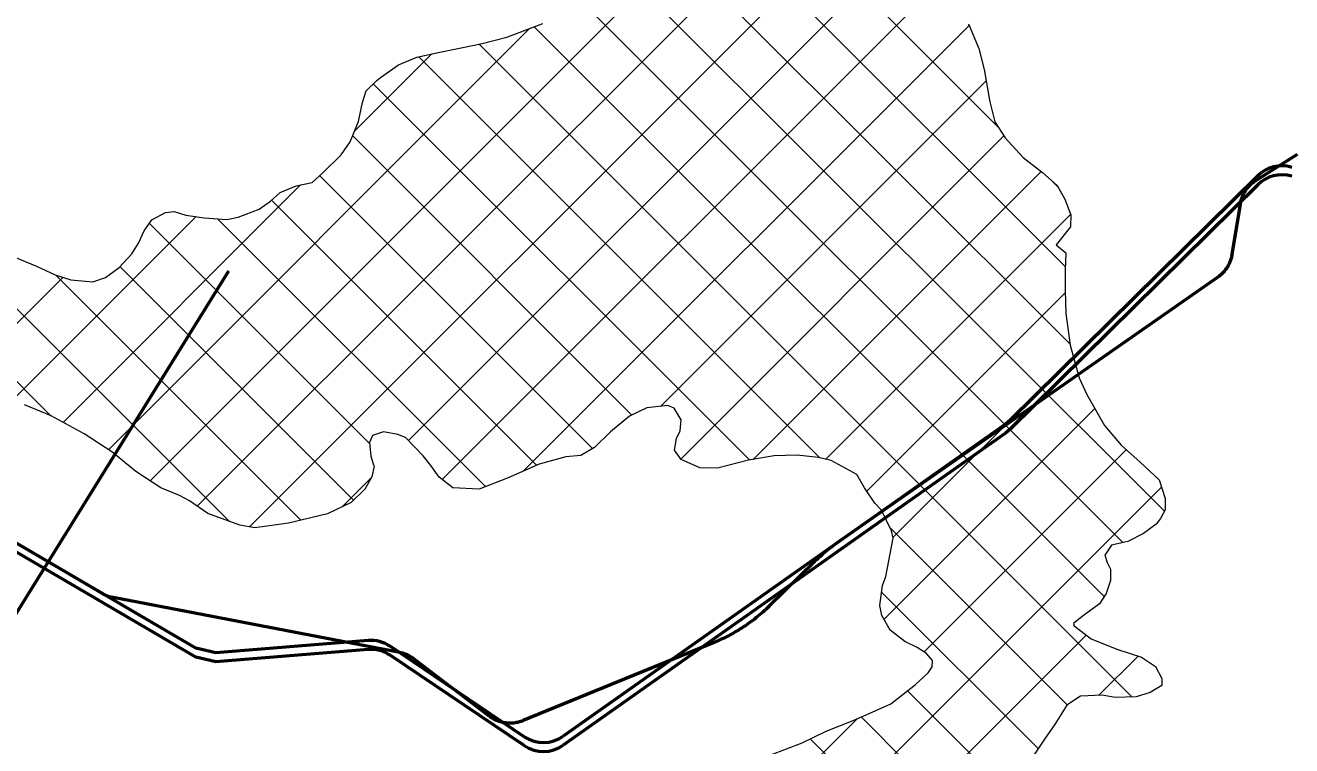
# Model space of a CAD drawing. Extents: x -1643653 to 4543381, y 1624270 to 13878484.
# Drawn here: x 683892 to 687587, y 8942706 to 8944809 of the extents above; entities that cross this region are included whole.
import ezdxf

# ---------------------------------------------------------------- set-up
doc = ezdxf.new("R2010")
doc.units = 0
doc.header["$LTSCALE"] = 200
for name, color, linetype, lineweight in [('1', 7, 'Continuous', 13), ('27', 7, 'Continuous', 53), ('28', 7, 'Continuous', 53), ('29', 7, 'Continuous', 13), ('31', 7, 'Continuous', 53), ('60', 7, 'Continuous', 53)]:
    doc.layers.add(name, color=color, linetype=linetype, lineweight=lineweight)

msp = doc.modelspace()

# ---------------------------------------------------------------- linework, layer by layer
at = {"layer": '1', "lineweight": 25}
msp.add_spline([(814781, 9009175.5), (814787.2, 9009173.4), (814796.9, 9009173.4), (814799.4, 9009172.4), (814805.1, 9009174.5), (814805.6, 9009176.5), (814811.7, 9009179.5), (814811.7, 9009179.5), (814801.5, 9009181), (814790.7, 9009181.5), (814784.1, 9009183.1), (814777.4, 9009185.1), (814778.4, 9009175.5)], degree=3, dxfattribs=at)
at = {"layer": '27'}
for points in [[(687603.3, 8944432.1), (687481.9, 8944355), (687479.5, 8944353.5), (687477.2, 8944351.9), (687474.9, 8944350.2), (687472.7, 8944348.4), (687470.5, 8944346.6), (687468.4, 8944344.8), (687466.3, 8944342.8), (687464.3, 8944340.8), (687462.4, 8944338.8), (687460.5, 8944336.7), (687458.6, 8944334.6), (687456.8, 8944332.4), (687455.1, 8944330.1), (687453.5, 8944327.8), (687451.9, 8944325.5), (687450.4, 8944323.1), (687448.9, 8944320.7), (687447.5, 8944318.2), (687446.2, 8944315.7), (687445, 8944313.1), (687443.8, 8944310.6), (687442.7, 8944307.9), (687441.7, 8944305.3), (687440.8, 8944302.7), (687439.9, 8944300), (687439.1, 8944297.2), (687438.4, 8944294.5), (687437.8, 8944291.8), (687437.2, 8944289), (687436.8, 8944286.5), (687413.1, 8944139.6), (687412.6, 8944136.8), (687412, 8944134.1), (687411.4, 8944131.3), (687410.7, 8944128.6), (687409.9, 8944125.9), (687409, 8944123.2), (687408, 8944120.5), (687407, 8944117.9), (687405.9, 8944115.3), (687404.7, 8944112.7), (687403.5, 8944110.2), (687402.2, 8944107.7), (687400.8, 8944105.2), (687399.3, 8944102.8), (687397.8, 8944100.4), (687396.2, 8944098.1), (687394.5, 8944095.8)], [(687603.3, 8944432.1), (687481.9, 8944355), (687479.5, 8944353.5), (687477.2, 8944351.9), (687474.9, 8944350.2), (687472.7, 8944348.4), (687470.5, 8944346.6), (687468.4, 8944344.8), (687466.3, 8944342.8), (687464.3, 8944340.8), (687462.4, 8944338.8), (687460.5, 8944336.7), (687458.6, 8944334.6), (687456.8, 8944332.4), (687455.1, 8944330.1), (687453.5, 8944327.8), (687451.9, 8944325.5), (687450.4, 8944323.1), (687448.9, 8944320.7), (687447.5, 8944318.2), (687446.2, 8944315.7), (687445, 8944313.1), (687443.8, 8944310.6), (687442.7, 8944307.9), (687441.7, 8944305.3), (687440.8, 8944302.7), (687439.9, 8944300), (687439.1, 8944297.2), (687438.4, 8944294.5), (687437.8, 8944291.8), (687437.2, 8944289), (687436.8, 8944286.5), (687413.1, 8944139.6), (687412.6, 8944136.8), (687412, 8944134.1), (687411.4, 8944131.3), (687410.7, 8944128.6), (687409.9, 8944125.9), (687409, 8944123.2), (687408, 8944120.5), (687407, 8944117.9), (687405.9, 8944115.3), (687404.7, 8944112.7), (687403.5, 8944110.2), (687402.2, 8944107.7), (687400.8, 8944105.2), (687399.3, 8944102.8), (687397.8, 8944100.4), (687396.2, 8944098.1), (687394.5, 8944095.8)], [(687394.5, 8944095.8), (687392.8, 8944093.5), (687391, 8944091.3), (687389.2, 8944089.2), (687387.3, 8944087.1), (687385.3, 8944085.1), (687383.3, 8944083.1), (687381.2, 8944081.2), (687379.1, 8944079.3), (687376.9, 8944077.5), (687374.7, 8944075.8), (687372.4, 8944074.1), (687371.6, 8944073.6), (686259.7, 8943297), (686254.5, 8943293.3), (686249.4, 8943289.6), (686244.4, 8943285.8), (686239.3, 8943282), (686234.4, 8943278.1), (686229.5, 8943274.1), (686224.6, 8943270.1), (686219.8, 8943266), (686215, 8943261.8), (686210.3, 8943257.6), (686205.6, 8943253.3), (686201, 8943249), (686196.5, 8943244.6), (686195.8, 8943244), (686062.9, 8943113.5), (686058.3, 8943109.1), (686053.7, 8943104.8), (686049.1, 8943100.5), (686044.4, 8943096.3), (686039.6, 8943092.1), (686034.8, 8943088), (686029.9, 8943083.9), (686025, 8943080), (686020.1, 8943076.1), (686015, 8943072.2), (686010, 8943068.4), (686004.9, 8943064.7), (685999.7, 8943061), (685994.5, 8943057.4), (685989.3, 8943053.9), (685984, 8943050.4), (685978.6, 8943047), (685973.3, 8943043.7), (685967.8, 8943040.4), (685962.4, 8943037.2), (685956.9, 8943034.1), (685951.3, 8943031.1), (685945.8, 8943028.1), (685940.2, 8943025.2), (685934.5, 8943022.3), (685928.8, 8943019.5), (685923.1, 8943016.8), (685917.3, 8943014.2), (685911.6, 8943011.7), (685905.8, 8943009.2), (685902.2, 8943007.7), (685344.7, 8942779.4), (685342.1, 8942778.4), (685339.4, 8942777.4), (685336.8, 8942776.5), (685334, 8942775.7), (685331.3, 8942775), (685328.6, 8942774.3), (685325.8, 8942773.8), (685323, 8942773.3), (685320.2, 8942772.8), (685317.4, 8942772.5), (685314.6, 8942772.2), (685311.8, 8942772.1), (685308.9, 8942772), (685306.1, 8942771.9), (685303.3, 8942772), (685300.5, 8942772.2), (685297.6, 8942772.4), (685294.8, 8942772.7), (685292, 8942773.1), (685289.2, 8942773.5), (685286.5, 8942774.1), (685283.7, 8942774.7), (685281, 8942775.4), (685278.2, 8942776.1), (685275.5, 8942777), (685272.8, 8942777.9), (685270.2, 8942778.9), (685267.6, 8942780), (685265, 8942781.1), (685262.5, 8942782.3), (685259.9, 8942783.6), (685257.5, 8942785), (685255, 8942786.4), (685252.6, 8942787.9), (685250.3, 8942789.5), (685248, 8942791.1), (685246.3, 8942792.4), (685026.5, 8942959.6), (685024.2, 8942961.3), (685021.9, 8942962.9)], [(687394.5, 8944095.8), (687392.8, 8944093.5), (687391, 8944091.3), (687389.2, 8944089.2), (687387.3, 8944087.1), (687385.3, 8944085.1), (687383.3, 8944083.1), (687381.2, 8944081.2), (687379.1, 8944079.3), (687376.9, 8944077.5), (687374.7, 8944075.8), (687372.4, 8944074.1), (687371.6, 8944073.6), (686259.7, 8943297), (686254.5, 8943293.3), (686249.4, 8943289.6), (686244.4, 8943285.8), (686239.3, 8943282), (686234.4, 8943278.1), (686229.5, 8943274.1), (686224.6, 8943270.1), (686219.8, 8943266), (686215, 8943261.8), (686210.3, 8943257.6), (686205.6, 8943253.3), (686201, 8943249), (686196.5, 8943244.6), (686195.8, 8943244), (686062.9, 8943113.5), (686058.3, 8943109.1), (686053.7, 8943104.8), (686049.1, 8943100.5), (686044.4, 8943096.3), (686039.6, 8943092.1), (686034.8, 8943088), (686029.9, 8943083.9), (686025, 8943080), (686020.1, 8943076.1), (686015, 8943072.2), (686010, 8943068.4), (686004.9, 8943064.7), (685999.7, 8943061), (685994.5, 8943057.4), (685989.3, 8943053.9), (685984, 8943050.4), (685978.6, 8943047), (685973.3, 8943043.7), (685967.8, 8943040.4), (685962.4, 8943037.2), (685956.9, 8943034.1), (685951.3, 8943031.1), (685945.8, 8943028.1), (685940.2, 8943025.2), (685934.5, 8943022.3), (685928.8, 8943019.5), (685923.1, 8943016.8), (685917.3, 8943014.2), (685911.6, 8943011.7), (685905.8, 8943009.2), (685902.2, 8943007.7), (685344.7, 8942779.4), (685342.1, 8942778.4), (685339.4, 8942777.4), (685336.8, 8942776.5), (685334, 8942775.7), (685331.3, 8942775), (685328.6, 8942774.3), (685325.8, 8942773.8), (685323, 8942773.3), (685320.2, 8942772.8), (685317.4, 8942772.5), (685314.6, 8942772.2), (685311.8, 8942772.1), (685308.9, 8942772), (685306.1, 8942771.9), (685303.3, 8942772), (685300.5, 8942772.2), (685297.6, 8942772.4), (685294.8, 8942772.7), (685292, 8942773.1), (685289.2, 8942773.5), (685286.5, 8942774.1), (685283.7, 8942774.7), (685281, 8942775.4), (685278.2, 8942776.1), (685275.5, 8942777), (685272.8, 8942777.9), (685270.2, 8942778.9), (685267.6, 8942780), (685265, 8942781.1), (685262.5, 8942782.3), (685259.9, 8942783.6), (685257.5, 8942785), (685255, 8942786.4), (685252.6, 8942787.9), (685250.3, 8942789.5), (685248, 8942791.1), (685246.3, 8942792.4), (685026.5, 8942959.6), (685024.2, 8942961.3), (685021.9, 8942962.9)], [(685021.9, 8942962.9), (685019.5, 8942964.4), (685017.1, 8942965.9), (685014.7, 8942967.3), (685012.2, 8942968.7), (685009.7, 8942970), (685007.1, 8942971.2), (685004.5, 8942972.3), (685001.9, 8942973.3), (684999.2, 8942974.3), (684996.5, 8942975.2), (684993.8, 8942976.1), (684991.1, 8942976.8), (684988.4, 8942977.5), (684985.6, 8942978.1), (684984.8, 8942978.2), (684148.5, 8943138.4), (684145.8, 8943139), (684143, 8943139.6), (684140.3, 8943140.3), (684137.6, 8943141.1), (684134.9, 8943142), (684132.2, 8943143), (684129.6, 8943144), (684127, 8943145.1), (684124.4, 8943146.3), (684121.9, 8943147.5), (684119.4, 8943148.9), (684116.9, 8943150.2), (684116.8, 8943150.3), (683794.5, 8943339.1)], [(685021.9, 8942962.9), (685019.5, 8942964.4), (685017.1, 8942965.9), (685014.7, 8942967.3), (685012.2, 8942968.7), (685009.7, 8942970), (685007.1, 8942971.2), (685004.5, 8942972.3), (685001.9, 8942973.3), (684999.2, 8942974.3), (684996.5, 8942975.2), (684993.8, 8942976.1), (684991.1, 8942976.8), (684988.4, 8942977.5), (684985.6, 8942978.1), (684984.8, 8942978.2), (684148.5, 8943138.4), (684145.8, 8943139), (684143, 8943139.6), (684140.3, 8943140.3), (684137.6, 8943141.1), (684134.9, 8943142), (684132.2, 8943143), (684129.6, 8943144), (684127, 8943145.1), (684124.4, 8943146.3), (684121.9, 8943147.5), (684119.4, 8943148.9), (684116.9, 8943150.2), (684116.8, 8943150.3), (683794.5, 8943339.1)]]:
    msp.add_lwpolyline(points, dxfattribs=at)
at = {"layer": '28'}
for p, q in [((685348.3, 8942732.7), (684956.7, 8942996.6)), ((685348.3, 8942732.7), (684956.7, 8942996.6)), ((685348.3, 8942706.5), (684956.7, 8942970.4))]:
    msp.add_line(p, q, dxfattribs=at)
for points in [[(684892.7, 8943013.3), (684448.1, 8942977.3), (684389.5, 8942990.6), (683513.2, 8943503.8), (683428.9, 8943511.6), (683149.4, 8943411.2), (683078.6, 8943412.4), (681940.2, 8943865.5), (681879.7, 8943935.8), (681729.7, 8944583.6), (681692.2, 8944641.1), (681259.8, 8944964.5), (681194.6, 8944999.3), (680745, 8945156.4), (680324.2, 8945303.6)], [(684892.7, 8943013.3), (684448.1, 8942977.3), (684389.5, 8942990.6), (683513.2, 8943503.8), (683428.9, 8943511.6), (683149.4, 8943411.2), (683078.6, 8943412.4), (681940.2, 8943865.5), (681879.7, 8943935.8), (681729.7, 8944583.6), (681692.2, 8944641.1), (681259.8, 8944964.5), (681194.6, 8944999.3), (680745, 8945156.4), (680324.2, 8945303.6)], [(684892.7, 8942987.2), (684448.1, 8942951.1), (684389.5, 8942964.5), (683513.2, 8943477.6), (683428.9, 8943485.5), (683149.4, 8943385.1), (683078.6, 8943386.3), (681940.2, 8943839.3), (681879.7, 8943909.7), (681729.7, 8944557.4), (681692.2, 8944614.9), (681259.8, 8944938.4), (681194.6, 8944973.1), (680745, 8945130.3), (680324.2, 8945277.4)], [(687488.3, 8944369.6), (686765.2, 8943655.5), (686752.6, 8943644.9), (686548.5, 8943500.9), (685461.9, 8942733.9)], [(687488.3, 8944369.6), (686765.2, 8943655.5), (686752.6, 8943644.9), (686548.5, 8943500.9), (685461.9, 8942733.9)], [(687488.3, 8944343.4), (686765.2, 8943629.3), (686752.6, 8943618.8), (686548.5, 8943474.7), (685461.9, 8942707.7)]]:
    msp.add_lwpolyline(points, dxfattribs=at)
for centre, major_axis, ratio, start_param, end_param in [((687558.5, 8944298.4), (-71.2, -70.3), 0.999552, 3.640357, 4.712389), ((687558.5, 8944298.4), (-71.2, -70.3), 0.999552, 3.640357, 4.712389), ((687558.5, 8944272.3), (-71.2, -70.3), 0.999552, 3.640357, 4.712389), ((684900.8, 8942913.7), (-80.1, 59.9), 1, 4.761623, 5.435577), ((684900.8, 8942913.7), (-80.1, 59.9), 1, 4.761623, 5.435577), ((684900.8, 8942887.5), (-80.1, 59.9), 1, 4.761623, 5.435577), ((685404.2, 8942815.6), (80.1, -59.9), 1, 4.761623, 5.969265), ((685404.2, 8942815.6), (80.1, -59.9), 1, 4.761623, 5.969265), ((685404.2, 8942789.4), (80.1, -59.9), 1, 4.761623, 5.969265)]:
    msp.add_ellipse(centre, major_axis=major_axis, ratio=ratio, start_param=start_param, end_param=end_param, dxfattribs=at)
at = {"layer": '29'}
for p, q in [((686940.7, 8943877.8), (684860.8, 8945957.7)), ((687215.9, 8943390.4), (684666.1, 8945940.2)), ((686732.4, 8944510.3), (685324.5, 8945918.2)), ((686927.1, 8944103.5), (685150.8, 8945879.8)), ((684256.4, 8943479.4), (686415.4, 8945638.4)), ((684394.1, 8943405), (686451.8, 8945462.7)), ((684546.5, 8943345.2), (686505, 8945303.7)), ((685010.6, 8943597.2), (686448.6, 8945035.2)), ((687094.8, 8943299.4), (685427.6, 8944966.6)), ((685108.7, 8943483.1), (686551.8, 8944926.3)), ((684135.1, 8943570.2), (685364.9, 8944800)), ((685345.1, 8943507.4), (686646, 8944808.4)), ((687040.4, 8943141.7), (685377.2, 8944804.8)), ((684853.8, 8944501.1), (685078.1, 8944725.4)), ((687121.1, 8942848.8), (685216.2, 8944753.7)), ((686211.1, 8943546.7), (685040.7, 8944717.1)), ((686005.5, 8943540.2), (684907.8, 8944637.9)), ((685746.7, 8943696.9), (686696.1, 8944646.4)), ((685662.1, 8943671.4), (684847.6, 8944485.9)), ((685804.9, 8943543), (686748, 8944486.1)), ((685547.7, 8943573.7), (684751.5, 8944369.8)), ((686015.9, 8943541.9), (686856.5, 8944382.4)), ((686906, 8944336.7), (686885.8, 8944356.9)), ((684002.4, 8943649.7), (684695.5, 8944342.8)), ((685384.3, 8943524.9), (684610.6, 8944298.6)), ((683968, 8943668.4), (683387.6, 8944248.9)), ((683849.4, 8943708.8), (684391.2, 8944250.6)), ((685234.7, 8943462.4), (684453.1, 8944244)), ((686228.6, 8943542.4), (686942.5, 8944256.3)), ((684897, 8943587.9), (684254.4, 8944230.6)), ((684487.2, 8943361.4), (683657.7, 8944190.9)), ((684849.8, 8943423.1), (684168.3, 8944104.5)), ((683221.8, 8943293.3), (684001.6, 8944073.2)), ((684696.1, 8943364.6), (683981.2, 8944079.5)), ((686347.7, 8943449.4), (686926.7, 8944028.4)), ((686424.1, 8943313.6), (686950.6, 8943840.2)), ((686397.9, 8943075.3), (687013.2, 8943690.6)), ((686514.6, 8942979.8), (687104.7, 8943570)), ((684817.7, 8943404.3), (684903.5, 8943490.1)), ((683976.1, 8940229.3), (687208, 8943461.1)), ((686932.5, 8942825.3), (686415, 8943342.8)), ((686847.8, 8942697.8), (686390.9, 8943154.8)), ((686607.7, 8942648.7), (686988.2, 8943029.3)), ((687024.2, 8942853.1), (687139.2, 8942968.1)), ((686732.1, 8942601.4), (686466.8, 8942866.8)), ((683930.2, 8940395.5), (686319.9, 8942785.2)), ((686467.9, 8942653.5), (686331.2, 8942790.2)), ((686454.9, 8942454.3), (686182.8, 8942726.4))]:
    msp.add_line(p, q, dxfattribs=at)
at = {"layer": '29', "lineweight": 53}
for p, q in [((687488.3, 8944369.6), (686765.2, 8943655.5)), ((684389.5, 8942990.6), (683513.2, 8943503.8)), ((684892.7, 8943013.3), (684448.1, 8942977.3)), ((685348.3, 8942732.7), (684956.7, 8942996.6))]:
    msp.add_line(p, q, dxfattribs=at)
at = {"layer": '29'}
for points in [[(683864, 8944131.3), (683924.9, 8944105.7), (683979.4, 8944080.1), (684025, 8944065.9), (684089.8, 8944060.6), (684126.7, 8944073.1), (684166.1, 8944102.2), (684203.1, 8944141.4), (684222.3, 8944173.1), (684239, 8944208.5), (684262, 8944241.5), (684301.4, 8944262.9), (684326.8, 8944265.3), (684361.1, 8944255), (684414.3, 8944247.2), (684480.4, 8944241.8), (684513.4, 8944249.3), (684574.5, 8944271.9), (684607.6, 8944295.9), (684635.6, 8944321.2), (684682.7, 8944340), (684729.7, 8944350), (684760.3, 8944377.8), (684813.8, 8944430.9), (684840.7, 8944468.9), (684865, 8944528.5), (684876.7, 8944583.1), (684887, 8944617.3), (684917.6, 8944647.6), (684929.1, 8944656.5), (684981.3, 8944693.1), (685034.7, 8944715.7), (685102.1, 8944730.7), (685164.3, 8944743.1), (685225.3, 8944755.6), (685297.8, 8944774.3), (685353.8, 8944795.7), (685402.1, 8944814.5)], [(686644, 8944813.2), (686674.2, 8944740.7), (686690.4, 8944679.7), (686706.5, 8944585.7), (686721.5, 8944527.2), (686751.8, 8944480.1), (686803.7, 8944422.7), (686860.6, 8944379.3), (686903.6, 8944341), (686925.1, 8944301.6), (686942.6, 8944255.8), (686942.5, 8944220.2), (686900.4, 8944168.3)], [(686900.4, 8944168.3), (686928.5, 8944145.2), (686926.7, 8944094.6), (686926.5, 8944034.9), (686928.8, 8943967.6), (686941.1, 8943874.8), (686967.3, 8943779.5), (686990, 8943731.2), (687041.7, 8943640.8), (687089.7, 8943583.4), (687145.4, 8943533.7), (687201, 8943482.7), (687218.6, 8943428), (687218.5, 8943395), (687204.4, 8943369.6), (687191.6, 8943353.2), (687154.7, 8943325.4), (687108.9, 8943302.7), (687061.8, 8943291.5), (687042.7, 8943262.4), (687048.9, 8943240.8), (687059, 8943221.7), (687058.9, 8943188.7), (687046, 8943150.6), (687026.8, 8943120.2), (686975.9, 8943083.6), (686950.4, 8943063.4), (686952.9, 8943055.8), (687002.3, 8943018.7), (687077.1, 8942987.9), (687149.4, 8942964.8), (687189.9, 8942937.9), (687208.8, 8942902.3), (687208.7, 8942882), (687174.3, 8942861.8), (687133.7, 8942849.3), (687072.7, 8942847), (687034.6, 8942853.5), (686971.1, 8942851.2), (686931.7, 8942824.7), (686897.2, 8942770.3), (686863.9, 8942722.2), (686817.9, 8942652.5)], [(686318.6, 8943497.7), (686308.4, 8943504.1), (686275.5, 8943520.8), (686243.8, 8943538.7), (686207, 8943547.7), (686143.6, 8943554.3), (686077.5, 8943552.1), (686002.6, 8943539.7), (685912.3, 8943515.9), (685860.2, 8943517.4), (685805.7, 8943541.8), (685786.8, 8943568.5), (685792, 8943602.8), (685803.5, 8943625.6), (685806.2, 8943657.3), (685786, 8943691.7), (685767, 8943699.4), (685706, 8943692), (685655.1, 8943668.1), (685600.3, 8943622.6), (685553.2, 8943577.1), (685513.7, 8943553.1), (685469.2, 8943549.5), (685391.7, 8943528.2), (685301.4, 8943488), (685216.2, 8943455.3), (685140, 8943459.4), (685099.5, 8943490.1), (685075.5, 8943524.4), (685052.8, 8943552.5), (685002.2, 8943606), (684979.4, 8943615), (684937.5, 8943622.8), (684905.7, 8943611.5), (684896.7, 8943591.2), (684900.4, 8943551.8), (684907.9, 8943526.4), (684910.4, 8943522.6), (684903.9, 8943490.9), (684883.5, 8943455.4), (684842.7, 8943416.2), (684774, 8943383.5), (684660.8, 8943356), (684561.7, 8943342.4), (684518.6, 8943350.2), (684424.8, 8943383.6), (684371.6, 8943420.7), (684342.4, 8943436.1), (684287.9, 8943459.1), (684214.5, 8943506.4), (684144.9, 8943563.8), (684063.8, 8943616.2), (683967.5, 8943668.7), (683890.2, 8943700.8)], [(686067.6, 8942679.7), (686159.1, 8942714.9), (686229.1, 8942748.9), (686302.9, 8942777.8), (686346.2, 8942796.7), (686417.4, 8942828.1), (686490, 8942885), (686527, 8942919.1), (686538.5, 8942936.8), (686539.8, 8942954.6), (686522.1, 8942975), (686494.3, 8942992.9), (686458.8, 8943010.8), (686415.7, 8943044), (686391.8, 8943086), (686385.6, 8943115.2), (686393.4, 8943173.6), (686403.7, 8943200.2), (686424.5, 8943311.9), (686419.5, 8943333.5), (686390.5, 8943393.3), (686371.6, 8943413.7), (686341.1, 8943459.2), (686318.6, 8943497.7)]]:
    msp.add_lwpolyline(points, dxfattribs=at)
at = {"layer": '29', "lineweight": 53}
msp.add_lwpolyline([(686752.6, 8943644.9), (686548.5, 8943500.9), (685461.9, 8942733.9)], dxfattribs=at)
for centre, major_axis, ratio, start_param, end_param in [((687558.5, 8944298.4), (-71.2, -70.3), 0.999552, 3.640357, 4.712389), ((684900.8, 8942913.7), (-80.1, 59.9), 1, 4.761623, 5.435577), ((685404.2, 8942815.6), (80.1, -59.9), 1, 4.761623, 5.969265)]:
    msp.add_ellipse(centre, major_axis=major_axis, ratio=ratio, start_param=start_param, end_param=end_param, dxfattribs=at)
at = {"layer": '31'}
msp.add_line((683431.7, 8942393.1), (684486.5, 8944092.3), dxfattribs=at)
at = {"layer": '60'}
for points in [[(687603.3, 8944432.1), (687481.9, 8944355), (687479.5, 8944353.5), (687477.2, 8944351.9), (687474.9, 8944350.2), (687472.7, 8944348.4), (687470.5, 8944346.6), (687468.4, 8944344.8), (687466.3, 8944342.8), (687464.3, 8944340.8), (687462.4, 8944338.8), (687460.5, 8944336.7), (687458.6, 8944334.6), (687456.8, 8944332.4), (687455.1, 8944330.1), (687453.5, 8944327.8), (687451.9, 8944325.5), (687450.4, 8944323.1), (687448.9, 8944320.7), (687447.5, 8944318.2), (687446.2, 8944315.7), (687445, 8944313.1), (687443.8, 8944310.6), (687442.7, 8944307.9), (687441.7, 8944305.3), (687440.8, 8944302.7), (687439.9, 8944300), (687439.1, 8944297.2), (687438.4, 8944294.5), (687437.8, 8944291.8), (687437.2, 8944289), (687436.8, 8944286.5), (687413.1, 8944139.6), (687412.6, 8944136.8), (687412, 8944134.1), (687411.4, 8944131.3), (687410.7, 8944128.6), (687409.9, 8944125.9), (687409, 8944123.2), (687408, 8944120.5), (687407, 8944117.9), (687405.9, 8944115.3), (687404.7, 8944112.7), (687403.5, 8944110.2), (687402.2, 8944107.7), (687400.8, 8944105.2), (687399.3, 8944102.8), (687397.8, 8944100.4), (687396.2, 8944098.1), (687394.5, 8944095.8)], [(687394.5, 8944095.8), (687392.8, 8944093.5), (687391, 8944091.3), (687389.2, 8944089.2), (687387.3, 8944087.1), (687385.3, 8944085.1), (687383.3, 8944083.1), (687381.2, 8944081.2), (687379.1, 8944079.3), (687376.9, 8944077.5), (687374.7, 8944075.8), (687372.4, 8944074.1), (687371.6, 8944073.6), (686259.7, 8943297), (686254.5, 8943293.3), (686249.4, 8943289.6), (686244.4, 8943285.8), (686239.3, 8943282), (686234.4, 8943278.1), (686229.5, 8943274.1), (686224.6, 8943270.1), (686219.8, 8943266), (686215, 8943261.8), (686210.3, 8943257.6), (686205.6, 8943253.3), (686201, 8943249), (686196.5, 8943244.6), (686195.8, 8943244), (686062.9, 8943113.5), (686058.3, 8943109.1), (686053.7, 8943104.8), (686049.1, 8943100.5), (686044.4, 8943096.3), (686039.6, 8943092.1), (686034.8, 8943088), (686029.9, 8943083.9), (686025, 8943080), (686020.1, 8943076.1), (686015, 8943072.2), (686010, 8943068.4), (686004.9, 8943064.7), (685999.7, 8943061), (685994.5, 8943057.4), (685989.3, 8943053.9), (685984, 8943050.4), (685978.6, 8943047), (685973.3, 8943043.7), (685967.8, 8943040.4), (685962.4, 8943037.2), (685956.9, 8943034.1), (685951.3, 8943031.1), (685945.8, 8943028.1), (685940.2, 8943025.2), (685934.5, 8943022.3), (685928.8, 8943019.5), (685923.1, 8943016.8), (685917.3, 8943014.2), (685911.6, 8943011.7), (685905.8, 8943009.2), (685902.2, 8943007.7), (685344.7, 8942779.4), (685342.1, 8942778.4), (685339.4, 8942777.4), (685336.8, 8942776.5), (685334, 8942775.7), (685331.3, 8942775), (685328.6, 8942774.3), (685325.8, 8942773.8), (685323, 8942773.3), (685320.2, 8942772.8), (685317.4, 8942772.5), (685314.6, 8942772.2), (685311.8, 8942772.1), (685308.9, 8942772), (685306.1, 8942771.9), (685303.3, 8942772), (685300.5, 8942772.2), (685297.6, 8942772.4), (685294.8, 8942772.7), (685292, 8942773.1), (685289.2, 8942773.5), (685286.5, 8942774.1), (685283.7, 8942774.7), (685281, 8942775.4), (685278.2, 8942776.1), (685275.5, 8942777), (685272.8, 8942777.9), (685270.2, 8942778.9), (685267.6, 8942780), (685265, 8942781.1), (685262.5, 8942782.3), (685259.9, 8942783.6), (685257.5, 8942785), (685255, 8942786.4), (685252.6, 8942787.9), (685250.3, 8942789.5), (685248, 8942791.1), (685246.3, 8942792.4), (685026.5, 8942959.6), (685024.2, 8942961.3), (685021.9, 8942962.9)], [(685021.9, 8942962.9), (685019.5, 8942964.4), (685017.1, 8942965.9), (685014.7, 8942967.3), (685012.2, 8942968.7), (685009.7, 8942970), (685007.1, 8942971.2), (685004.5, 8942972.3), (685001.9, 8942973.3), (684999.2, 8942974.3), (684996.5, 8942975.2), (684993.8, 8942976.1), (684991.1, 8942976.8), (684988.4, 8942977.5), (684985.6, 8942978.1), (684984.8, 8942978.2), (684148.5, 8943138.4), (684145.8, 8943139), (684143, 8943139.6), (684140.3, 8943140.3), (684137.6, 8943141.1), (684134.9, 8943142), (684132.2, 8943143), (684129.6, 8943144), (684127, 8943145.1), (684124.4, 8943146.3), (684121.9, 8943147.5), (684119.4, 8943148.9), (684116.9, 8943150.2), (684116.8, 8943150.3), (683794.5, 8943339.1)]]:
    msp.add_lwpolyline(points, dxfattribs=at)

doc.saveas('drawing.dxf')
